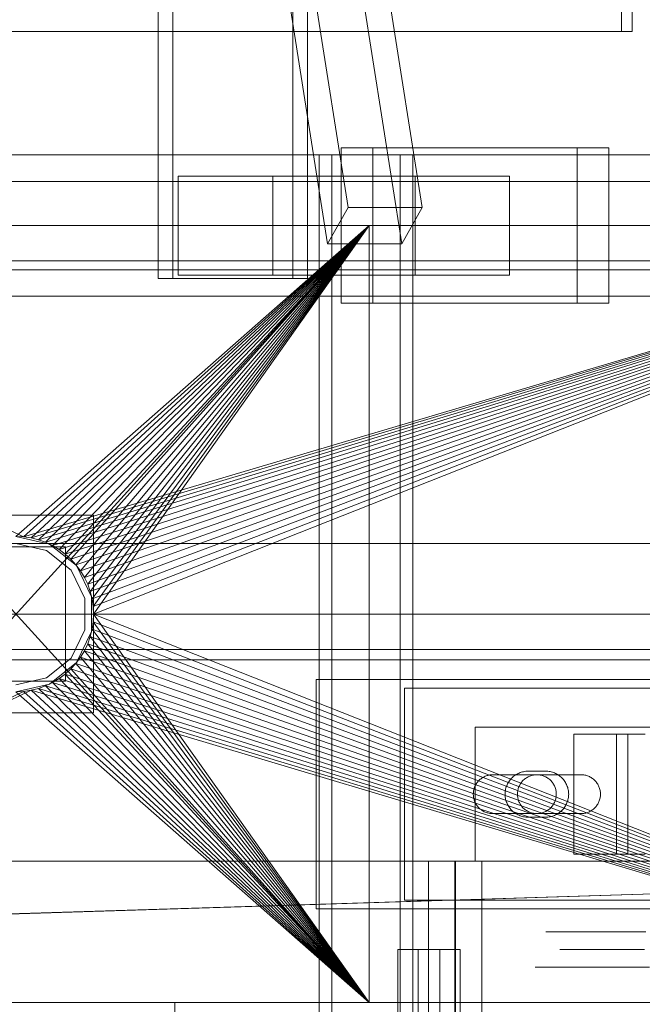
# Model space of a CAD drawing. Header units: millimetres. Extents: x -3490 to 61924, y -72580 to 6847.
# Tile 581 of 656: x 24051 to 24227, y -17791 to -17512. Entities that reach past the tile are written whole.
import ezdxf

# ---------------------------------------------------------------- set-up
doc = ezdxf.new("R2010")
doc.units = ezdxf.units.MM
for name, color, linetype, lineweight in [('superior_briquetadora', 7, 'Continuous', 0), ('superior_C02', 7, 'Continuous', 0), ('superior_C05', 7, 'Continuous', 0)]:
    doc.layers.add(name, color=color, linetype=linetype, lineweight=lineweight)

msp = doc.modelspace()

# ---------------------------------------------------------------- linework, layer by layer
at = {"layer": 'superior_briquetadora'}
for p, q in [((23750.067, -17570), (25950.067, -17570)), ((23870.067, -17570), (24150.067, -17570)), ((23870.067, -17570), (24350.067, -17570)), ((24052.224, -17658.106), (23870.067, -17570)), ((23870.067, -17570), (25830.067, -17570)), ((24150.067, -17570), (23929.237, -17570)), ((23950.067, -17570), (24150.067, -17570)), ((23950.067, -17790), (24150.067, -17570)), ((23950.067, -17570), (24150.067, -17790)), ((24230.067, -17570), (23954.067, -17570)), ((24243.401, -17570), (23954.067, -17570)), ((24050.067, -17658), (24150.067, -17570)), ((24052.224, -17658.106), (24350.067, -17570)), ((24052.224, -17658.106), (24150.067, -17570)), ((24054.359, -17658.423), (24350.067, -17570)), ((24054.359, -17658.423), (24150.067, -17570)), ((24350.067, -17570), (24056.454, -17658.947)), ((24056.454, -17658.947), (24150.067, -17570)), ((24350.067, -17570), (24058.487, -17659.675)), ((24058.487, -17659.675), (24150.067, -17570)), ((24350.067, -17570), (24060.438, -17660.598)), ((24060.438, -17660.598), (24150.067, -17570)), ((24350.067, -17570), (24062.29, -17661.708)), ((24062.29, -17661.708), (24150.067, -17570)), ((24350.067, -17570), (24064.024, -17662.994)), ((24064.024, -17662.994), (24150.067, -17570)), ((24350.067, -17570), (24065.624, -17664.444)), ((24065.624, -17664.444), (24150.067, -17570)), ((24350.067, -17570), (24067.074, -17666.043)), ((24067.074, -17666.043), (24150.067, -17570)), ((24350.067, -17570), (24068.36, -17667.777)), ((24068.36, -17667.777), (24150.067, -17570)), ((24350.067, -17570), (24069.47, -17669.629)), ((24069.47, -17669.629), (24150.067, -17570)), ((24350.067, -17570), (24070.393, -17671.581)), ((24070.393, -17671.581), (24150.067, -17570)), ((24350.067, -17570), (24071.12, -17673.614)), ((24071.12, -17673.614), (24150.067, -17570)), ((24350.067, -17570), (24071.645, -17675.708)), ((24071.645, -17675.708), (24150.067, -17570)), ((24350.067, -17570), (24071.962, -17677.844)), ((24071.962, -17677.844), (24150.067, -17570)), ((24350.067, -17570), (24072.067, -17680)), ((24150.067, -17570), (24072.067, -17680)), ((24150.067, -17790), (24150.067, -17570)), ((24150.067, -17570), (24230.067, -17570)), ((24350.067, -17570), (24150.067, -17570)), ((23900.067, -17580), (25800.067, -17580)), ((23900.067, -17590), (25800.067, -17590)), ((24072.067, -17652), (24028.067, -17652)), ((24072.067, -17708), (24072.067, -17652)), ((24059.613, -17660.179), (24050.067, -17658)), ((24050.067, -17658), (24052.224, -17658.106)), ((24052.224, -17658.106), (24054.359, -17658.423)), ((24054.359, -17658.423), (24056.454, -17658.947)), ((24056.454, -17658.947), (24058.487, -17659.675)), ((23900.067, -17660), (25800.067, -17660)), ((24064.067, -17661), (24036.067, -17661)), ((24058.745, -17661.981), (24050.067, -17660)), ((24058.487, -17659.675), (24060.438, -17660.598)), ((24065.704, -17667.53), (24058.745, -17661.981)), ((24067.268, -17666.283), (24059.613, -17660.179)), ((24060.438, -17660.598), (24062.29, -17661.708)), ((24062.29, -17661.708), (24064.024, -17662.994)), ((24064.067, -17699), (24064.067, -17661)), ((24064.024, -17662.994), (24065.624, -17664.444)), ((24065.624, -17664.444), (24067.074, -17666.043)), ((24069.566, -17675.55), (24065.704, -17667.53)), ((24067.074, -17666.043), (24068.36, -17667.777)), ((24071.516, -17675.105), (24067.268, -17666.283)), ((24068.36, -17667.777), (24069.47, -17669.629)), ((24069.47, -17669.629), (24070.393, -17671.581)), ((24070.393, -17671.581), (24071.12, -17673.614)), ((24069.566, -17684.45), (24069.566, -17675.55)), ((24071.12, -17673.614), (24071.645, -17675.708)), ((24071.516, -17684.895), (24071.516, -17675.105)), ((24071.645, -17675.708), (24071.962, -17677.844)), ((24071.962, -17677.844), (24072.067, -17680)), ((25950.067, -17680), (23750.067, -17680)), ((24072.067, -17680), (24071.962, -17682.156)), ((24072.067, -17680), (24350.067, -17790)), ((24072.067, -17680), (24150.067, -17790)), ((24150.067, -17790), (24150.067, -17680)), ((24150.067, -17680), (25950.067, -17680)), ((24150.067, -17680), (25800.067, -17680)), ((24071.645, -17684.292), (24071.12, -17686.386)), ((24071.645, -17684.292), (24071.962, -17682.156)), ((24350.067, -17790), (24071.645, -17684.292)), ((24071.645, -17684.292), (24150.067, -17790)), ((24350.067, -17790), (24071.962, -17682.156)), ((24071.962, -17682.156), (24150.067, -17790)), ((24065.704, -17692.47), (24069.566, -17684.45)), ((24067.268, -17693.717), (24071.516, -17684.895)), ((24070.393, -17688.419), (24071.12, -17686.386)), ((24350.067, -17790), (24071.12, -17686.386)), ((24071.12, -17686.386), (24150.067, -17790)), ((24070.393, -17688.419), (24069.47, -17690.371)), ((24350.067, -17790), (24070.393, -17688.419)), ((24070.393, -17688.419), (24150.067, -17790)), ((24058.745, -17698.019), (24065.704, -17692.47)), ((24067.074, -17693.957), (24068.36, -17692.223)), ((24068.36, -17692.223), (24069.47, -17690.371)), ((24350.067, -17790), (24068.36, -17692.223)), ((24068.36, -17692.223), (24150.067, -17790)), ((24350.067, -17790), (24069.47, -17690.371)), ((24069.47, -17690.371), (24150.067, -17790)), ((24059.613, -17699.821), (24067.268, -17693.717)), ((24067.074, -17693.957), (24065.624, -17695.556)), ((24350.067, -17790), (24067.074, -17693.957)), ((24067.074, -17693.957), (24150.067, -17790)), ((24050.067, -17700), (24058.745, -17698.019)), ((24064.024, -17697.006), (24062.29, -17698.292)), ((24064.024, -17697.006), (24065.624, -17695.556)), ((24064.024, -17697.006), (24350.067, -17790)), ((24064.024, -17697.006), (24150.067, -17790)), ((24065.624, -17695.556), (24350.067, -17790)), ((24065.624, -17695.556), (24150.067, -17790)), ((24036.067, -17699), (24064.067, -17699)), ((24050.067, -17702), (24059.613, -17699.821)), ((24054.359, -17701.577), (24056.454, -17701.053)), ((24056.454, -17701.053), (24058.487, -17700.325)), ((24056.454, -17701.053), (24350.067, -17790)), ((24056.454, -17701.053), (24150.067, -17790)), ((24058.487, -17700.325), (24060.438, -17699.402)), ((24058.487, -17700.325), (24350.067, -17790)), ((24058.487, -17700.325), (24150.067, -17790)), ((24062.29, -17698.292), (24060.438, -17699.402)), ((24060.438, -17699.402), (24350.067, -17790)), ((24060.438, -17699.402), (24150.067, -17790)), ((24062.29, -17698.292), (24350.067, -17790)), ((24062.29, -17698.292), (24150.067, -17790)), ((24054.359, -17701.577), (23870.067, -17790)), ((24052.224, -17701.894), (23870.067, -17790)), ((24050.067, -17702), (24052.224, -17701.894)), ((24050.067, -17702), (24150.067, -17790)), ((24052.224, -17701.894), (24054.359, -17701.577)), ((24052.224, -17701.894), (24150.067, -17790)), ((24054.359, -17701.577), (24350.067, -17790)), ((24054.359, -17701.577), (24150.067, -17790)), ((24028.067, -17708), (24072.067, -17708)), ((23750.067, -17790), (24150.067, -17790)), ((23870.067, -17790), (24150.067, -17790)), ((24350.067, -17790), (23870.067, -17790)), ((25830.067, -17790), (23870.067, -17790)), ((23900.067, -17790), (24150.067, -17790)), ((24150.067, -17790), (23929.237, -17790)), ((24150.067, -17790), (23950.067, -17790)), ((23954.067, -17790), (24230.067, -17790)), ((23954.067, -17790), (25456.734, -17790)), ((24047.543, -17790), (24054.48, -17790)), ((24054.48, -17790), (24064.504, -17790)), ((24064.504, -17790), (24075.631, -17790)), ((24075.631, -17790), (24085.655, -17790)), ((24085.655, -17790), (24092.592, -17790)), ((24092.592, -17790), (24095.067, -17790)), ((24095.067, -17790), (24095.067, -17802)), ((24230.067, -17790), (24150.067, -17790)), ((24350.067, -17790), (24150.067, -17790))]:
    msp.add_line(p, q, dxfattribs=at)
at = {"layer": 'superior_C02'}
for p, q in [((24221.566, -17515), (24221.566, -17225)), ((24224.547, -17225), (24224.547, -17515)), ((24090.314, -17240), (24090.314, -17585)), ((24094.486, -17585), (24094.486, -17240)), ((24128.496, -17585), (24128.496, -17240)), ((24132.668, -17240), (24132.668, -17585)), ((24144.127, -17564.864), (24104.784, -17314.864)), ((24165.127, -17564.864), (24125.784, -17314.864)), ((24098.986, -17325.136), (24138.329, -17575.136)), ((24159.329, -17575.136), (24119.986, -17325.136)), ((23496.108, -17515), (24221.566, -17515)), ((24224.547, -17515), (23499.089, -17515)), ((24224.547, -17515), (24221.566, -17515)), ((24245.673, -17550), (23921.126, -17550)), ((23933.048, -17550), (24257.595, -17550)), ((24300.813, -17550), (23976.266, -17550)), ((23991.168, -17550), (24315.715, -17550)), ((24158.826, -17550), (24135.917, -17550)), ((24135.917, -17550), (24135.917, -18450)), ((24139.494, -17550), (24135.917, -17550)), ((24139.494, -18450), (24139.494, -17550)), ((24139.494, -17550), (24162.403, -17550)), ((24208.981, -17548), (24142.163, -17548)), ((24142.163, -17548), (24142.163, -17592)), ((24151.104, -17548), (24142.163, -17548)), ((24151.104, -17592), (24151.104, -17548)), ((24151.104, -17548), (24217.923, -17548)), ((24158.826, -18450), (24158.826, -17550)), ((24162.403, -17550), (24158.826, -17550)), ((24162.403, -17550), (24162.403, -18450)), ((24208.981, -17592), (24208.981, -17548)), ((24208.981, -17548), (24217.923, -17548)), ((24217.923, -17548), (24217.923, -17592)), ((24122.768, -17556), (24096.041, -17556)), ((24096.041, -17556), (24096.041, -17584)), ((24163.103, -17556), (24096.041, -17556)), ((24122.768, -17584), (24122.768, -17556)), ((24122.768, -17556), (24189.83, -17556)), ((24163.103, -17584), (24163.103, -17556)), ((24163.103, -17556), (24189.83, -17556)), ((24189.83, -17556), (24189.83, -17584)), ((23924.005, -17557.5), (24305.182, -17557.5)), ((24311.346, -17557.5), (23930.169, -17557.5)), ((24138.329, -17575.136), (24144.127, -17564.864)), ((24144.127, -17564.864), (24165.127, -17564.864)), ((24165.127, -17564.864), (24159.329, -17575.136)), ((24159.329, -17575.136), (24138.329, -17575.136)), ((23924.005, -17582.5), (24305.182, -17582.5)), ((23930.169, -17582.5), (24311.346, -17582.5)), ((24090.314, -17585), (24128.496, -17585)), ((24090.314, -17585), (24094.486, -17585)), ((24132.668, -17585), (24094.486, -17585)), ((24096.041, -17584), (24122.768, -17584)), ((24096.041, -17584), (24163.103, -17584)), ((24189.83, -17584), (24122.768, -17584)), ((24132.668, -17585), (24128.496, -17585)), ((24189.83, -17584), (24163.103, -17584)), ((23921.126, -17590), (24245.673, -17590)), ((23933.048, -17590), (24257.595, -17590)), ((23976.266, -17590), (24300.813, -17590)), ((23991.168, -17590), (24315.715, -17590)), ((24142.163, -17592), (24208.981, -17592)), ((24142.163, -17592), (24151.104, -17592)), ((24217.923, -17592), (24151.104, -17592)), ((24217.923, -17592), (24208.981, -17592)), ((24379.243, -17690), (23959.241, -17690)), ((24394.146, -17690), (23974.144, -17690)), ((23975.038, -17690), (24395.04, -17690)), ((23959.241, -17693), (24379.243, -17693)), ((24394.146, -17693), (23974.144, -17693)), ((15575.415, -17750), (24634.01, -17750)), ((24635.508, -17750), (15576.913, -17750)), ((23830.921, -17771.702), (24524.933, -17750)), ((24526.711, -17750), (23832.7, -17771.702)), ((24174.531, -17750), (24166.894, -17750)), ((24166.894, -17750), (24166.894, -18250)), ((24174.346, -17750), (24166.894, -17750)), ((24174.346, -18250), (24174.346, -17750)), ((24174.346, -17750), (24181.982, -17750)), ((24174.531, -18250), (24174.531, -17750)), ((24181.982, -17750), (24174.531, -17750)), ((24181.982, -17750), (24181.982, -18250)), ((24163.914, -17775), (24158.187, -17775)), ((24158.187, -17775), (24158.187, -18225)), ((24170.109, -17775), (24158.187, -17775)), ((24163.914, -18225), (24163.914, -17775)), ((24175.836, -17775), (24163.914, -17775)), ((24170.109, -18225), (24170.109, -17775)), ((24170.109, -17775), (24175.836, -17775)), ((24175.836, -17775), (24175.836, -18225))]:
    msp.add_line(p, q, dxfattribs=at)
at = {"layer": 'superior_C05'}
for p, q in [((24135.067, -17763.5), (24135.067, -17698.5)), ((24135.067, -17698.5), (24365.067, -17698.5)), ((24160.067, -17761), (24160.067, -17701)), ((24160.067, -17701), (24340.067, -17701)), ((24180.067, -17750), (24180.067, -17712)), ((24180.067, -17712), (24320.067, -17712)), ((24208.067, -17714), (24228.164, -17714)), ((24208.067, -17748), (24208.067, -17714)), ((24208.067, -17714), (24220.067, -17714)), ((24223.277, -17714), (24220.067, -17714)), ((24220.067, -17748), (24220.067, -17714)), ((24223.277, -17748), (24223.277, -17714)), ((24223.277, -17714), (24223.955, -17714)), ((24223.955, -17714), (24224.694, -17714)), ((24224.694, -17714), (24225.491, -17714)), ((24225.491, -17714), (24226.345, -17714)), ((24226.345, -17714), (24227.254, -17714)), ((24227.254, -17714), (24228.215, -17714)), ((24182.681, -17726.045), (24182.437, -17726.17)), ((24182.931, -17725.932), (24182.681, -17726.045)), ((24183.186, -17725.832), (24182.931, -17725.932)), ((24183.446, -17725.744), (24183.186, -17725.832)), ((24183.71, -17725.67), (24183.446, -17725.744)), ((24183.978, -17725.609), (24183.71, -17725.67)), ((24184.248, -17725.561), (24183.978, -17725.609)), ((24184.52, -17725.527), (24184.248, -17725.561)), ((24184.793, -17725.507), (24184.52, -17725.527)), ((24185.067, -17725.5), (24184.793, -17725.507)), ((24185.067, -17725.5), (24210.067, -17725.5)), ((24190.889, -17726.021), (24190.646, -17726.235)), ((24191.143, -17725.819), (24190.889, -17726.021)), ((24191.406, -17725.629), (24191.143, -17725.819)), ((24191.678, -17725.454), (24191.406, -17725.629)), ((24191.959, -17725.292), (24191.678, -17725.454)), ((24192.247, -17725.144), (24191.959, -17725.292)), ((24192.543, -17725.01), (24192.247, -17725.144)), ((24192.844, -17724.892), (24192.543, -17725.01)), ((24193.152, -17724.789), (24192.844, -17724.892)), ((24193.464, -17724.701), (24193.152, -17724.789)), ((24193.78, -17724.629), (24193.464, -17724.701)), ((24194.099, -17724.573), (24193.78, -17724.629)), ((24194.42, -17724.532), (24194.099, -17724.573)), ((24194.743, -17724.508), (24194.42, -17724.532)), ((24195.067, -17724.5), (24194.743, -17724.508)), ((24195.058, -17726.106), (24194.817, -17726.237)), ((24195.305, -17725.987), (24195.058, -17726.106)), ((24195.067, -17724.5), (24200.067, -17724.5)), ((24195.558, -17725.88), (24195.305, -17725.987)), ((24195.816, -17725.786), (24195.558, -17725.88)), ((24196.078, -17725.706), (24195.816, -17725.786)), ((24196.344, -17725.638), (24196.078, -17725.706)), ((24196.612, -17725.584), (24196.344, -17725.638)), ((24196.884, -17725.543), (24196.612, -17725.584)), ((24197.156, -17725.515), (24196.884, -17725.543)), ((24197.43, -17725.502), (24197.156, -17725.515)), ((24197.705, -17725.502), (24197.43, -17725.502)), ((24197.979, -17725.515), (24197.705, -17725.502)), ((24198.251, -17725.543), (24197.979, -17725.515)), ((24198.523, -17725.584), (24198.251, -17725.543)), ((24198.791, -17725.638), (24198.523, -17725.584)), ((24199.057, -17725.706), (24198.791, -17725.638)), ((24199.319, -17725.786), (24199.057, -17725.706)), ((24199.577, -17725.88), (24199.319, -17725.786)), ((24199.83, -17725.987), (24199.577, -17725.88)), ((24200.077, -17726.106), (24199.83, -17725.987)), ((24200.067, -17724.5), (24200.386, -17724.508)), ((24200.317, -17726.237), (24200.077, -17726.106)), ((24200.705, -17724.531), (24200.386, -17724.508)), ((24201.021, -17724.57), (24200.705, -17724.531)), ((24201.336, -17724.625), (24201.021, -17724.57)), ((24201.647, -17724.695), (24201.336, -17724.625)), ((24201.954, -17724.78), (24201.647, -17724.695)), ((24202.257, -17724.88), (24201.954, -17724.78)), ((24202.555, -17724.995), (24202.257, -17724.88)), ((24202.847, -17725.124), (24202.555, -17724.995)), ((24203.132, -17725.268), (24202.847, -17725.124)), ((24203.409, -17725.425), (24203.132, -17725.268)), ((24203.679, -17725.595), (24203.409, -17725.425)), ((24203.94, -17725.779), (24203.679, -17725.595)), ((24204.191, -17725.975), (24203.94, -17725.779)), ((24204.433, -17726.184), (24204.191, -17725.975)), ((24210.067, -17725.5), (24210.337, -17725.507)), ((24210.607, -17725.526), (24210.337, -17725.507)), ((24210.875, -17725.56), (24210.607, -17725.526)), ((24211.14, -17725.606), (24210.875, -17725.56)), ((24211.404, -17725.665), (24211.14, -17725.606)), ((24211.664, -17725.737), (24211.404, -17725.665)), ((24211.92, -17725.822), (24211.664, -17725.737)), ((24212.172, -17725.919), (24211.92, -17725.822)), ((24212.419, -17726.028), (24212.172, -17725.919)), ((24212.66, -17726.149), (24212.419, -17726.028)), ((24212.895, -17726.282), (24212.66, -17726.149)), ((24180.054, -17728.738), (24179.948, -17728.991)), ((24180.173, -17728.491), (24180.054, -17728.738)), ((24180.304, -17728.25), (24180.173, -17728.491)), ((24180.447, -17728.016), (24180.304, -17728.25)), ((24180.602, -17727.789), (24180.447, -17728.016)), ((24180.767, -17727.571), (24180.602, -17727.789)), ((24180.944, -17727.361), (24180.767, -17727.571)), ((24181.13, -17727.16), (24180.944, -17727.361)), ((24181.327, -17726.968), (24181.13, -17727.16)), ((24181.532, -17726.787), (24181.327, -17726.968)), ((24181.747, -17726.616), (24181.532, -17726.787)), ((24181.969, -17726.456), (24181.747, -17726.616)), ((24182.2, -17726.307), (24181.969, -17726.456)), ((24182.437, -17726.17), (24182.2, -17726.307)), ((24188.906, -17728.93), (24188.81, -17729.24)), ((24189.017, -17728.625), (24188.906, -17728.93)), ((24189.143, -17728.327), (24189.017, -17728.625)), ((24189.283, -17728.035), (24189.143, -17728.327)), ((24189.438, -17727.75), (24189.283, -17728.035)), ((24189.607, -17727.473), (24189.438, -17727.75)), ((24189.79, -17727.206), (24189.607, -17727.473)), ((24189.986, -17726.947), (24189.79, -17727.206)), ((24190.194, -17726.699), (24189.986, -17726.947)), ((24190.414, -17726.461), (24190.194, -17726.699)), ((24190.646, -17726.235), (24190.414, -17726.461)), ((24192.499, -17728.864), (24192.399, -17729.119)), ((24192.612, -17728.614), (24192.499, -17728.864)), ((24192.737, -17728.37), (24192.612, -17728.614)), ((24192.874, -17728.132), (24192.737, -17728.37)), ((24193.023, -17727.902), (24192.874, -17728.132)), ((24193.183, -17727.679), (24193.023, -17727.902)), ((24193.354, -17727.465), (24193.183, -17727.679)), ((24193.536, -17727.259), (24193.354, -17727.465)), ((24193.727, -17727.063), (24193.536, -17727.259)), ((24193.928, -17726.876), (24193.727, -17727.063)), ((24194.138, -17726.7), (24193.928, -17726.876)), ((24194.357, -17726.534), (24194.138, -17726.7)), ((24194.583, -17726.38), (24194.357, -17726.534)), ((24194.817, -17726.237), (24194.583, -17726.38)), ((24200.551, -17726.38), (24200.317, -17726.237)), ((24200.778, -17726.534), (24200.551, -17726.38)), ((24200.997, -17726.7), (24200.778, -17726.534)), ((24201.207, -17726.876), (24200.997, -17726.7)), ((24201.408, -17727.063), (24201.207, -17726.876)), ((24201.599, -17727.259), (24201.408, -17727.063)), ((24201.781, -17727.465), (24201.599, -17727.259)), ((24201.952, -17727.679), (24201.781, -17727.465)), ((24202.112, -17727.902), (24201.952, -17727.679)), ((24202.261, -17728.132), (24202.112, -17727.902)), ((24202.398, -17728.37), (24202.261, -17728.132)), ((24202.523, -17728.614), (24202.398, -17728.37)), ((24202.636, -17728.864), (24202.523, -17728.614)), ((24202.736, -17729.119), (24202.636, -17728.864)), ((24204.664, -17726.404), (24204.433, -17726.184)), ((24204.884, -17726.635), (24204.664, -17726.404)), ((24205.092, -17726.876), (24204.884, -17726.635)), ((24205.288, -17727.128), (24205.092, -17726.876)), ((24205.472, -17727.389), (24205.288, -17727.128)), ((24205.643, -17727.658), (24205.472, -17727.389)), ((24205.8, -17727.936), (24205.643, -17727.658)), ((24205.943, -17728.221), (24205.8, -17727.936)), ((24206.073, -17728.513), (24205.943, -17728.221)), ((24206.188, -17728.81), (24206.073, -17728.513)), ((24206.288, -17729.113), (24206.188, -17728.81)), ((24213.123, -17726.427), (24212.895, -17726.282)), ((24213.344, -17726.582), (24213.123, -17726.427)), ((24213.557, -17726.748), (24213.344, -17726.582)), ((24213.761, -17726.925), (24213.557, -17726.748)), ((24213.957, -17727.111), (24213.761, -17726.925)), ((24214.143, -17727.306), (24213.957, -17727.111)), ((24214.319, -17727.511), (24214.143, -17727.306)), ((24214.485, -17727.724), (24214.319, -17727.511)), ((24214.641, -17727.944), (24214.485, -17727.724)), ((24214.785, -17728.172), (24214.641, -17727.944)), ((24214.918, -17728.407), (24214.785, -17728.172)), ((24215.039, -17728.648), (24214.918, -17728.407)), ((24215.149, -17728.895), (24215.039, -17728.648)), ((24215.246, -17729.147), (24215.149, -17728.895)), ((24179.583, -17730.589), (24179.569, -17730.863)), ((24179.569, -17730.863), (24179.569, -17731.137)), ((24179.569, -17731.137), (24179.583, -17731.411)), ((24179.61, -17730.316), (24179.583, -17730.589)), ((24179.583, -17731.411), (24179.61, -17731.684)), ((24179.651, -17730.045), (24179.61, -17730.316)), ((24179.61, -17731.684), (24179.651, -17731.955)), ((24179.705, -17729.776), (24179.651, -17730.045)), ((24179.773, -17729.51), (24179.705, -17729.776)), ((24179.854, -17729.248), (24179.773, -17729.51)), ((24179.948, -17728.991), (24179.854, -17729.248)), ((24188.586, -17730.514), (24188.57, -17730.838)), ((24188.57, -17730.838), (24188.57, -17731.162)), ((24188.57, -17731.162), (24188.586, -17731.486)), ((24188.618, -17730.192), (24188.586, -17730.514)), ((24188.586, -17731.486), (24188.618, -17731.808)), ((24188.666, -17729.871), (24188.618, -17730.192)), ((24188.73, -17729.554), (24188.666, -17729.871)), ((24188.81, -17729.24), (24188.73, -17729.554)), ((24192.074, -17730.726), (24192.067, -17731)), ((24192.067, -17731), (24192.074, -17731.274)), ((24192.095, -17730.452), (24192.074, -17730.726)), ((24192.074, -17731.274), (24192.095, -17731.548)), ((24192.129, -17730.18), (24192.095, -17730.452)), ((24192.095, -17731.548), (24192.129, -17731.82)), ((24192.177, -17729.91), (24192.129, -17730.18)), ((24192.238, -17729.643), (24192.177, -17729.91)), ((24192.312, -17729.379), (24192.238, -17729.643)), ((24192.399, -17729.119), (24192.312, -17729.379)), ((24202.823, -17729.379), (24202.736, -17729.119)), ((24202.897, -17729.643), (24202.823, -17729.379)), ((24202.958, -17729.91), (24202.897, -17729.643)), ((24203.006, -17730.18), (24202.958, -17729.91)), ((24203.04, -17730.452), (24203.006, -17730.18)), ((24203.006, -17731.82), (24203.04, -17731.548)), ((24203.061, -17730.726), (24203.04, -17730.452)), ((24203.04, -17731.548), (24203.061, -17731.274)), ((24203.067, -17731), (24203.061, -17730.726)), ((24203.067, -17731), (24203.061, -17731.274)), ((24206.373, -17729.421), (24206.288, -17729.113)), ((24206.443, -17729.732), (24206.373, -17729.421)), ((24206.497, -17730.046), (24206.443, -17729.732)), ((24206.536, -17730.363), (24206.497, -17730.046)), ((24206.497, -17731.954), (24206.536, -17731.637)), ((24206.56, -17730.681), (24206.536, -17730.363)), ((24206.536, -17731.637), (24206.56, -17731.319)), ((24206.567, -17731), (24206.56, -17730.681)), ((24206.56, -17731.319), (24206.567, -17731)), ((24215.331, -17729.403), (24215.246, -17729.147)), ((24215.403, -17729.664), (24215.331, -17729.403)), ((24215.462, -17729.927), (24215.403, -17729.664)), ((24215.508, -17730.193), (24215.462, -17729.927)), ((24215.541, -17730.461), (24215.508, -17730.193)), ((24215.508, -17731.807), (24215.541, -17731.539)), ((24215.561, -17730.73), (24215.541, -17730.461)), ((24215.541, -17731.539), (24215.561, -17731.27)), ((24215.567, -17731), (24215.561, -17730.73)), ((24215.561, -17731.27), (24215.567, -17731)), ((24179.651, -17731.955), (24179.705, -17732.224)), ((24179.705, -17732.224), (24179.773, -17732.49)), ((24179.773, -17732.49), (24179.854, -17732.752)), ((24179.854, -17732.752), (24179.948, -17733.009)), ((24179.948, -17733.009), (24180.054, -17733.262)), ((24180.054, -17733.262), (24180.173, -17733.509)), ((24180.173, -17733.509), (24180.304, -17733.75)), ((24180.304, -17733.75), (24180.447, -17733.984)), ((24180.447, -17733.984), (24180.602, -17734.211)), ((24180.602, -17734.211), (24180.767, -17734.429)), ((24180.767, -17734.429), (24180.944, -17734.639)), ((24188.618, -17731.808), (24188.666, -17732.129)), ((24188.666, -17732.129), (24188.73, -17732.446)), ((24188.73, -17732.446), (24188.81, -17732.76)), ((24188.81, -17732.76), (24188.906, -17733.07)), ((24188.906, -17733.07), (24189.017, -17733.375)), ((24189.017, -17733.375), (24189.143, -17733.673)), ((24189.143, -17733.673), (24189.283, -17733.965)), ((24189.283, -17733.965), (24189.438, -17734.25)), ((24189.438, -17734.25), (24189.607, -17734.527)), ((24189.607, -17734.527), (24189.79, -17734.794)), ((24192.129, -17731.82), (24192.177, -17732.09)), ((24192.177, -17732.09), (24192.238, -17732.357)), ((24192.238, -17732.357), (24192.312, -17732.621)), ((24192.312, -17732.621), (24192.399, -17732.881)), ((24192.399, -17732.881), (24192.499, -17733.136)), ((24192.499, -17733.136), (24192.612, -17733.386)), ((24192.612, -17733.386), (24192.737, -17733.63)), ((24192.737, -17733.63), (24192.874, -17733.868)), ((24192.874, -17733.868), (24193.023, -17734.098)), ((24193.023, -17734.098), (24193.183, -17734.321)), ((24193.183, -17734.321), (24193.354, -17734.535)), ((24201.781, -17734.535), (24201.952, -17734.321)), ((24201.952, -17734.321), (24202.112, -17734.098)), ((24202.112, -17734.098), (24202.261, -17733.868)), ((24202.261, -17733.868), (24202.398, -17733.63)), ((24202.398, -17733.63), (24202.523, -17733.386)), ((24202.523, -17733.386), (24202.636, -17733.136)), ((24202.636, -17733.136), (24202.736, -17732.881)), ((24202.736, -17732.881), (24202.823, -17732.621)), ((24202.823, -17732.621), (24202.897, -17732.357)), ((24202.897, -17732.357), (24202.958, -17732.09)), ((24202.958, -17732.09), (24203.006, -17731.82)), ((24205.472, -17734.611), (24205.643, -17734.342)), ((24205.643, -17734.342), (24205.8, -17734.064)), ((24205.8, -17734.064), (24205.943, -17733.779)), ((24205.943, -17733.779), (24206.073, -17733.487)), ((24206.073, -17733.487), (24206.188, -17733.19)), ((24206.188, -17733.19), (24206.288, -17732.887)), ((24206.288, -17732.887), (24206.373, -17732.579)), ((24206.373, -17732.579), (24206.443, -17732.268)), ((24206.443, -17732.268), (24206.497, -17731.954)), ((24214.143, -17734.694), (24214.319, -17734.489)), ((24214.319, -17734.489), (24214.485, -17734.276)), ((24214.485, -17734.276), (24214.641, -17734.056)), ((24214.641, -17734.056), (24214.785, -17733.828)), ((24214.785, -17733.828), (24214.918, -17733.593)), ((24214.918, -17733.593), (24215.039, -17733.352)), ((24215.039, -17733.352), (24215.149, -17733.105)), ((24215.149, -17733.105), (24215.246, -17732.853)), ((24215.246, -17732.853), (24215.331, -17732.597)), ((24215.331, -17732.597), (24215.403, -17732.336)), ((24215.403, -17732.336), (24215.462, -17732.073)), ((24215.462, -17732.073), (24215.508, -17731.807)), ((24180.944, -17734.639), (24181.13, -17734.84)), ((24181.13, -17734.84), (24181.327, -17735.032)), ((24181.327, -17735.032), (24181.532, -17735.213)), ((24181.532, -17735.213), (24181.747, -17735.384)), ((24181.747, -17735.384), (24181.969, -17735.544)), ((24181.969, -17735.544), (24182.2, -17735.693)), ((24182.2, -17735.693), (24182.437, -17735.83)), ((24182.437, -17735.83), (24182.681, -17735.955)), ((24182.681, -17735.955), (24182.931, -17736.068)), ((24182.931, -17736.068), (24183.186, -17736.168)), ((24183.186, -17736.168), (24183.446, -17736.256)), ((24183.446, -17736.256), (24183.71, -17736.33)), ((24183.71, -17736.33), (24183.978, -17736.391)), ((24183.978, -17736.391), (24184.248, -17736.439)), ((24184.248, -17736.439), (24184.52, -17736.473)), ((24184.52, -17736.473), (24184.793, -17736.493)), ((24185.067, -17736.5), (24184.793, -17736.493)), ((24210.067, -17736.5), (24185.067, -17736.5)), ((24189.79, -17734.794), (24189.986, -17735.053)), ((24189.986, -17735.053), (24190.194, -17735.301)), ((24190.194, -17735.301), (24190.414, -17735.539)), ((24190.414, -17735.539), (24190.646, -17735.765)), ((24190.646, -17735.765), (24190.889, -17735.979)), ((24190.889, -17735.979), (24191.143, -17736.181)), ((24191.143, -17736.181), (24191.406, -17736.371)), ((24191.406, -17736.371), (24191.678, -17736.546)), ((24191.678, -17736.546), (24191.959, -17736.708)), ((24191.959, -17736.708), (24192.247, -17736.856)), ((24192.247, -17736.856), (24192.543, -17736.99)), ((24192.543, -17736.99), (24192.844, -17737.108)), ((24192.844, -17737.108), (24193.152, -17737.211)), ((24193.152, -17737.211), (24193.464, -17737.299)), ((24193.354, -17734.535), (24193.536, -17734.741)), ((24193.464, -17737.299), (24193.78, -17737.371)), ((24193.536, -17734.741), (24193.727, -17734.937)), ((24193.727, -17734.937), (24193.928, -17735.124)), ((24193.928, -17735.124), (24194.138, -17735.3)), ((24194.138, -17735.3), (24194.357, -17735.466)), ((24194.357, -17735.466), (24194.583, -17735.62)), ((24194.583, -17735.62), (24194.817, -17735.763)), ((24194.817, -17735.763), (24195.058, -17735.894)), ((24195.058, -17735.894), (24195.305, -17736.013)), ((24195.305, -17736.013), (24195.558, -17736.12)), ((24195.558, -17736.12), (24195.816, -17736.214)), ((24195.816, -17736.214), (24196.078, -17736.294)), ((24196.078, -17736.294), (24196.344, -17736.362)), ((24196.344, -17736.362), (24196.612, -17736.416)), ((24196.612, -17736.416), (24196.884, -17736.457)), ((24196.884, -17736.457), (24197.156, -17736.485)), ((24197.156, -17736.485), (24197.43, -17736.498)), ((24197.43, -17736.498), (24197.705, -17736.498)), ((24197.705, -17736.498), (24197.979, -17736.485)), ((24197.979, -17736.485), (24198.251, -17736.457)), ((24198.251, -17736.457), (24198.523, -17736.416)), ((24198.523, -17736.416), (24198.791, -17736.362)), ((24198.791, -17736.362), (24199.057, -17736.294)), ((24199.057, -17736.294), (24199.319, -17736.214)), ((24199.319, -17736.214), (24199.577, -17736.12)), ((24199.577, -17736.12), (24199.83, -17736.013)), ((24199.83, -17736.013), (24200.077, -17735.894)), ((24200.077, -17735.894), (24200.317, -17735.763)), ((24200.317, -17735.763), (24200.551, -17735.62)), ((24200.551, -17735.62), (24200.778, -17735.466)), ((24200.778, -17735.466), (24200.997, -17735.3)), ((24200.997, -17735.3), (24201.207, -17735.124)), ((24201.207, -17735.124), (24201.408, -17734.937)), ((24201.336, -17737.375), (24201.647, -17737.305)), ((24201.408, -17734.937), (24201.599, -17734.741)), ((24201.599, -17734.741), (24201.781, -17734.535)), ((24201.647, -17737.305), (24201.954, -17737.22)), ((24201.954, -17737.22), (24202.257, -17737.12)), ((24202.257, -17737.12), (24202.555, -17737.005)), ((24202.555, -17737.005), (24202.847, -17736.876)), ((24202.847, -17736.876), (24203.132, -17736.732)), ((24203.132, -17736.732), (24203.409, -17736.575)), ((24203.409, -17736.575), (24203.679, -17736.405)), ((24203.679, -17736.405), (24203.94, -17736.221)), ((24203.94, -17736.221), (24204.191, -17736.025)), ((24204.191, -17736.025), (24204.433, -17735.816)), ((24204.433, -17735.816), (24204.664, -17735.596)), ((24204.664, -17735.596), (24204.884, -17735.365)), ((24204.884, -17735.365), (24205.092, -17735.124)), ((24205.092, -17735.124), (24205.288, -17734.872)), ((24205.288, -17734.872), (24205.472, -17734.611)), ((24210.067, -17736.5), (24210.337, -17736.493)), ((24210.337, -17736.493), (24210.607, -17736.474)), ((24210.607, -17736.474), (24210.875, -17736.44)), ((24210.875, -17736.44), (24211.14, -17736.394)), ((24211.14, -17736.394), (24211.404, -17736.335)), ((24211.404, -17736.335), (24211.664, -17736.263)), ((24211.664, -17736.263), (24211.92, -17736.178)), ((24211.92, -17736.178), (24212.172, -17736.081)), ((24212.172, -17736.081), (24212.419, -17735.972)), ((24212.419, -17735.972), (24212.66, -17735.851)), ((24212.66, -17735.851), (24212.895, -17735.718)), ((24212.895, -17735.718), (24213.123, -17735.573)), ((24213.123, -17735.573), (24213.344, -17735.418)), ((24213.344, -17735.418), (24213.557, -17735.252)), ((24213.557, -17735.252), (24213.761, -17735.075)), ((24213.761, -17735.075), (24213.957, -17734.889)), ((24213.957, -17734.889), (24214.143, -17734.694)), ((24193.78, -17737.371), (24194.099, -17737.427)), ((24194.099, -17737.427), (24194.42, -17737.468)), ((24194.42, -17737.468), (24194.743, -17737.492)), ((24195.067, -17737.5), (24194.743, -17737.492)), ((24200.067, -17737.5), (24195.067, -17737.5)), ((24200.067, -17737.5), (24200.386, -17737.492)), ((24200.386, -17737.492), (24200.705, -17737.469)), ((24200.705, -17737.469), (24201.021, -17737.43)), ((24201.021, -17737.43), (24201.336, -17737.375)), ((24208.067, -17748), (24228.164, -17748)), ((24208.067, -17748), (24220.067, -17748)), ((24220.067, -17748), (24223.277, -17748)), ((24223.277, -17748), (24223.955, -17748)), ((24223.955, -17748), (24224.694, -17748)), ((24224.694, -17748), (24225.491, -17748)), ((24225.491, -17748), (24226.345, -17748)), ((24226.345, -17748), (24227.254, -17748)), ((24227.254, -17748), (24228.215, -17748)), ((24180.067, -17750), (24320.067, -17750)), ((24160.067, -17761), (24340.067, -17761)), ((24135.067, -17763.5), (24365.067, -17763.5)), ((24200.207, -17770), (24200.083, -17770)), ((24200.456, -17770), (24200.207, -17770)), ((24200.827, -17770), (24200.456, -17770)), ((24201.321, -17770), (24200.827, -17770)), ((24201.936, -17770), (24201.321, -17770)), ((24202.671, -17770), (24201.936, -17770)), ((24203.524, -17770), (24202.671, -17770)), ((24204.492, -17770), (24203.524, -17770)), ((24204.156, -17770), (24204.042, -17770)), ((24204.385, -17770), (24204.156, -17770)), ((24204.727, -17770), (24204.385, -17770)), ((24205.574, -17770), (24204.492, -17770)), ((24205.182, -17770), (24204.727, -17770)), ((24205.748, -17770), (24205.182, -17770)), ((24206.766, -17770), (24205.574, -17770)), ((24206.425, -17770), (24205.748, -17770)), ((24207.21, -17770), (24206.425, -17770)), ((24208.066, -17770), (24206.766, -17770)), ((24208.102, -17770), (24207.21, -17770)), ((24209.471, -17770), (24208.066, -17770)), ((24209.098, -17770), (24208.102, -17770)), ((24210.196, -17770), (24209.098, -17770)), ((24210.976, -17770), (24209.471, -17770)), ((24211.393, -17770), (24210.196, -17770)), ((24212.578, -17770), (24210.976, -17770)), ((24212.686, -17770), (24211.393, -17770)), ((24214.274, -17770), (24212.578, -17770)), ((24214.072, -17770), (24212.686, -17770)), ((24215.548, -17770), (24214.072, -17770)), ((24216.059, -17770), (24214.274, -17770)), ((24217.109, -17770), (24215.548, -17770)), ((24217.928, -17770), (24216.059, -17770)), ((24218.752, -17770), (24217.109, -17770)), ((24219.877, -17770), (24217.928, -17770)), ((24220.474, -17770), (24218.752, -17770)), ((24221.901, -17770), (24219.877, -17770)), ((24222.268, -17770), (24220.474, -17770)), ((24223.996, -17770), (24221.901, -17770)), ((24224.132, -17770), (24222.268, -17770)), ((24226.155, -17770), (24223.996, -17770)), ((24226.061, -17770), (24224.132, -17770)), ((24228.049, -17770), (24226.061, -17770)), ((24228.373, -17770), (24226.155, -17770)), ((24204.196, -17775), (24204.082, -17775)), ((24204.424, -17775), (24204.196, -17775)), ((24204.766, -17775), (24204.424, -17775)), ((24205.221, -17775), (24204.766, -17775)), ((24205.787, -17775), (24205.221, -17775)), ((24206.463, -17775), (24205.787, -17775)), ((24207.247, -17775), (24206.463, -17775)), ((24208.138, -17775), (24207.247, -17775)), ((24209.133, -17775), (24208.138, -17775)), ((24210.23, -17775), (24209.133, -17775)), ((24211.426, -17775), (24210.23, -17775)), ((24212.718, -17775), (24211.426, -17775)), ((24214.103, -17775), (24212.718, -17775)), ((24215.578, -17775), (24214.103, -17775)), ((24217.138, -17775), (24215.578, -17775)), ((24218.78, -17775), (24217.138, -17775)), ((24220.499, -17775), (24218.78, -17775)), ((24222.292, -17775), (24220.499, -17775)), ((24224.155, -17775), (24222.292, -17775)), ((24226.081, -17775), (24224.155, -17775)), ((24228.068, -17775), (24226.081, -17775)), ((24197.084, -17780), (24197.216, -17780)), ((24197.216, -17780), (24197.479, -17780)), ((24197.479, -17780), (24197.873, -17780)), ((24197.873, -17780), (24198.396, -17780)), ((24198.396, -17780), (24199.048, -17780)), ((24199.048, -17780), (24199.827, -17780)), ((24199.827, -17780), (24200.731, -17780)), ((24200.207, -17780), (24200.083, -17780)), ((24200.456, -17780), (24200.207, -17780)), ((24200.827, -17780), (24200.456, -17780)), ((24200.731, -17780), (24201.758, -17780)), ((24201.321, -17780), (24200.827, -17780)), ((24201.936, -17780), (24201.321, -17780)), ((24201.758, -17780), (24202.904, -17780)), ((24202.671, -17780), (24201.936, -17780)), ((24203.524, -17780), (24202.671, -17780)), ((24202.904, -17780), (24204.168, -17780)), ((24204.492, -17780), (24203.524, -17780)), ((24204.196, -17780), (24204.082, -17780)), ((24204.168, -17780), (24205.546, -17780)), ((24204.424, -17780), (24204.196, -17780)), ((24204.766, -17780), (24204.424, -17780)), ((24205.574, -17780), (24204.492, -17780)), ((24205.221, -17780), (24204.766, -17780)), ((24205.787, -17780), (24205.221, -17780)), ((24205.546, -17780), (24207.035, -17780)), ((24206.766, -17780), (24205.574, -17780)), ((24206.463, -17780), (24205.787, -17780)), ((24207.247, -17780), (24206.463, -17780)), ((24208.066, -17780), (24206.766, -17780)), ((24207.035, -17780), (24208.63, -17780)), ((24208.138, -17780), (24207.247, -17780)), ((24209.471, -17780), (24208.066, -17780)), ((24209.133, -17780), (24208.138, -17780)), ((24208.63, -17780), (24210.329, -17780)), ((24210.23, -17780), (24209.133, -17780)), ((24210.976, -17780), (24209.471, -17780)), ((24211.426, -17780), (24210.23, -17780)), ((24210.329, -17780), (24212.127, -17780)), ((24212.578, -17780), (24210.976, -17780)), ((24212.718, -17780), (24211.426, -17780)), ((24212.127, -17780), (24214.018, -17780)), ((24214.274, -17780), (24212.578, -17780)), ((24214.103, -17780), (24212.718, -17780)), ((24214.018, -17780), (24216, -17780)), ((24215.578, -17780), (24214.103, -17780)), ((24216.059, -17780), (24214.274, -17780)), ((24217.138, -17780), (24215.578, -17780)), ((24216, -17780), (24218.066, -17780)), ((24217.928, -17780), (24216.059, -17780)), ((24218.78, -17780), (24217.138, -17780)), ((24219.877, -17780), (24217.928, -17780)), ((24218.066, -17780), (24220.212, -17780)), ((24220.499, -17780), (24218.78, -17780)), ((24221.901, -17780), (24219.877, -17780)), ((24220.212, -17780), (24222.431, -17780)), ((24222.292, -17780), (24220.499, -17780)), ((24223.996, -17780), (24221.901, -17780)), ((24224.155, -17780), (24222.292, -17780)), ((24222.431, -17780), (24224.72, -17780)), ((24226.155, -17780), (24223.996, -17780)), ((24226.081, -17780), (24224.155, -17780)), ((24224.72, -17780), (24227.072, -17780)), ((24228.068, -17780), (24226.081, -17780)), ((24228.373, -17780), (24226.155, -17780)), ((24227.072, -17780), (24229.48, -17780))]:
    msp.add_line(p, q, dxfattribs=at)

doc.saveas('drawing.dxf')
